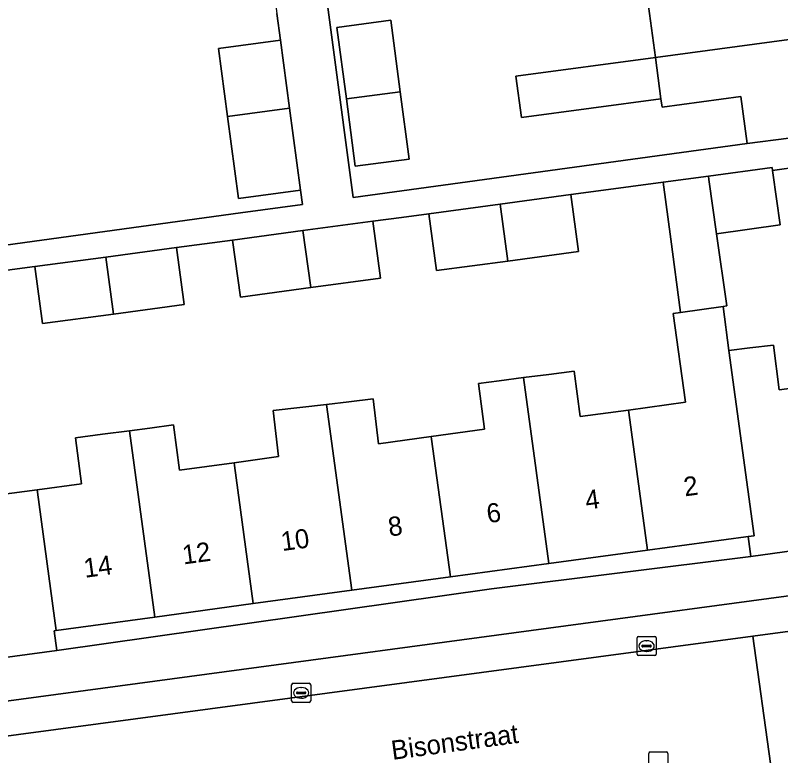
# Model space of a CAD drawing. Extents: x 163147 to 163550, y 380933 to 381639.
# Drawn here: x 163292.27 to 163332.28, y 381293.5 to 381332.22 of the extents above; entities that cross this region are included whole.
import ezdxf

# ---------------------------------------------------------------- set-up
doc = ezdxf.new("R2010")
doc.units = 0
for name, color, linetype in [('IMGEO_Erf', 7, 'Continuous'), ('IMGEO_Kolk', 7, 'Continuous'), ('IMGEO_Openbare_ruimte_label', 7, 'Continuous'), ('IMGEO_Pand', 7, 'Continuous'), ('IMGEO_Pand_nummerreeks', 7, 'Continuous'), ('IMGEO_Parkeervlak_open', 7, 'Continuous'), ('IMGEO_Rijbaan_lokaal_open', 7, 'Continuous'), ('IMGEO_Voetpad_open', 7, 'Continuous')]:
    doc.layers.add(name, color=color, linetype=linetype)

msp = doc.modelspace()

# ---------------------------------------------------------------- linework, layer by layer
at = {"layer": 'IMGEO_Erf'}
for points in [[(163304.651, 381362.369), (163309.938, 381322.692), (163330.537, 381325.511), (163330.207, 381327.968), (163326.081, 381327.414), (163326.022, 381327.854), (163318.733, 381326.876), (163318.443, 381329.039), (163325.732, 381330.017), (163325.372, 381332.695)], [(163288.446, 381319.756), (163304.042, 381321.885), (163307.288, 381322.322), (163307.187, 381323.072), (163303.942, 381322.635), (163303.365, 381326.929), (163302.888, 381330.477), (163306.133, 381330.916), (163305.945, 381332.318)], [(163333.331, 381324.32), (163331.856, 381324.112), (163331.875, 381323.976), (163332.258, 381321.263), (163328.932, 381320.793), (163329.464, 381317.024), (163329.268, 381316.996), (163329.581, 381314.688), (163330.674, 381314.824), (163331.916, 381314.979), (163332.208, 381312.628), (163334.45, 381312.932)], [(163290.747, 381307.052), (163293.408, 381307.413), (163295.722, 381307.727), (163295.408, 381310.126), (163296.829, 381310.312), (163298.236, 381310.496), (163299.297, 381310.635), (163300.538, 381310.798), (163300.847, 381308.437), (163303.709, 381308.826), (163306.037, 381309.142), (163305.755, 381311.548), (163307.144, 381311.711), (163308.543, 381311.875), (163309.709, 381312.012), (163310.975, 381312.161), (163311.251, 381309.817), (163314.018, 381310.193), (163316.8, 381310.571), (163316.488, 381312.969), (163317.562, 381313.109), (163318.846, 381313.276), (163320.156, 381313.446), (163321.486, 381313.619), (163321.795, 381311.236), (163324.322, 381311.579), (163327.302, 381311.984), (163326.671, 381316.63), (163327.053, 381316.684), (163326.539, 381320.512), (163326.139, 381323.492), (163322.766, 381323.039), (163321.315, 381322.844), (163321.72, 381319.865), (163318.019, 381319.368), (163314.296, 381318.868), (163313.892, 381321.847), (163312.462, 381321.655), (163310.953, 381321.452), (163311.357, 381318.473), (163307.713, 381317.984), (163304.036, 381317.49), (163303.632, 381320.469), (163302.156, 381320.271), (163300.693, 381320.074), (163301.097, 381317.095), (163297.407, 381316.6), (163293.692, 381316.101), (163293.287, 381319.08), (163291.85, 381318.887)]]:
    msp.add_lwpolyline(points, dxfattribs=at)
for points in [[(163312.863, 381324.707), (163310.046, 381324.334), (163309.58, 381327.849), (163309.085, 381331.583), (163311.901, 381331.961), (163312.396, 381328.227)], [(163317.172, 381302.228), (163330.718, 381303.929), (163330.577, 381304.967), (163330.469, 381304.952), (163325.317, 381304.253), (163320.166, 381303.554), (163315.014, 381302.855), (163309.862, 381302.155), (163304.71, 381301.456), (163299.558, 381300.757), (163294.406, 381300.057), (163294.293, 381300.042), (163294.434, 381299.003)]]:
    msp.add_lwpolyline(points, close=True, dxfattribs=at)
at = {"layer": 'IMGEO_Kolk'}
for p, q in [((163324.772, 381298.812), (163324.772, 381299.664)), ((163324.847, 381299.738), (163325.699, 381299.738)), ((163325.26, 381299.518), (163325.285, 381299.518)), ((163325.773, 381299.664), (163325.773, 381298.812)), ((163325.031, 381299.232), (163325.031, 381299.244)), ((163325.469, 381299.195), (163325.071, 381299.195)), ((163325.074, 381299.281), (163325.472, 381299.281)), ((163325.515, 381299.244), (163325.515, 381299.232)), ((163325.699, 381298.738), (163324.847, 381298.738)), ((163325.283, 381298.958), (163325.258, 381298.958)), ((163306.713, 381296.365), (163306.713, 381297.217)), ((163306.788, 381297.291), (163307.64, 381297.291)), ((163307.201, 381297.071), (163307.226, 381297.071)), ((163307.714, 381297.217), (163307.714, 381296.365)), ((163306.972, 381296.785), (163306.972, 381296.797)), ((163307.41, 381296.748), (163307.012, 381296.748)), ((163307.015, 381296.834), (163307.413, 381296.834)), ((163307.456, 381296.797), (163307.456, 381296.785)), ((163307.64, 381296.291), (163306.788, 381296.291)), ((163307.224, 381296.511), (163307.199, 381296.511)), ((163325.39, 381292.773), (163325.39, 381293.625)), ((163325.465, 381293.699), (163326.317, 381293.699)), ((163326.391, 381293.625), (163326.391, 381292.773))]:
    msp.add_line(p, q, dxfattribs=at)
for points in [[(163324.772, 381298.812), (163324.772, 381299.664)], [(163324.847, 381299.738), (163325.699, 381299.738)], [(163325.773, 381299.664), (163325.773, 381298.812)], [(163325.699, 381298.738), (163324.847, 381298.738)], [(163306.713, 381296.365), (163306.713, 381297.217)], [(163306.788, 381297.291), (163307.64, 381297.291)], [(163307.714, 381297.217), (163307.714, 381296.365)], [(163307.64, 381296.291), (163306.788, 381296.291)], [(163325.39, 381292.773), (163325.39, 381293.625)], [(163325.465, 381293.699), (163326.317, 381293.699)], [(163326.391, 381293.625), (163326.391, 381292.773)]]:
    msp.add_lwpolyline(points, dxfattribs=at)
for centre, radius, start, end in [((163324.849, 381299.662), 0.0765, 91.552, 178.448), ((163324.849, 381299.662), 0.0765, 91.552, 178.448), ((163325.697, 381299.662), 0.0765, 1.552, 88.448), ((163325.697, 381299.662), 0.0765, 1.552, 88.448), ((163325.071, 381299.241), 0.0403, 85.8775, 175.7526), ((163325.068, 381299.231), 0.0366, 178.938, 274.7102), ((163325.472, 381299.238), 0.043, 264.8664, 352.4533), ((163325.476, 381299.243), 0.0386, 1.7309, 96.639), ((163324.849, 381298.814), 0.0765, 181.552, 268.448), ((163324.849, 381298.814), 0.0765, 181.552, 268.448), ((163325.697, 381298.814), 0.0765, 271.552, 358.448), ((163325.697, 381298.814), 0.0765, 271.552, 358.448), ((163306.79, 381297.215), 0.0765, 91.552, 178.448), ((163306.79, 381297.215), 0.0765, 91.552, 178.448), ((163307.638, 381297.215), 0.0765, 1.552, 88.448), ((163307.638, 381297.215), 0.0765, 1.552, 88.448), ((163307.012, 381296.794), 0.0403, 85.8775, 175.7526), ((163307.009, 381296.784), 0.0366, 178.938, 274.7102), ((163307.413, 381296.791), 0.043, 264.8664, 352.4533), ((163307.417, 381296.796), 0.0386, 1.7309, 96.639), ((163306.79, 381296.367), 0.0765, 181.552, 268.448), ((163306.79, 381296.367), 0.0765, 181.552, 268.448), ((163307.638, 381296.367), 0.0765, 271.552, 358.448), ((163307.638, 381296.367), 0.0765, 271.552, 358.448), ((163325.467, 381293.623), 0.0765, 91.552, 178.448), ((163325.467, 381293.623), 0.0765, 91.552, 178.448), ((163326.315, 381293.623), 0.0765, 1.552, 88.448), ((163326.315, 381293.623), 0.0765, 1.552, 88.448)]:
    msp.add_arc(centre, radius, start, end, dxfattribs=at)
for centre, major_axis, ratio, start_param, end_param in [((163325.259, 381299.238), (-0.387, 0.002), 0.722429, 4.712389, 7.853982), ((163325.284, 381299.238), (-0.39, 0.002), 0.717154, 1.570796, 4.712389), ((163307.2, 381296.791), (-0.387, 0.002), 0.722429, 4.712389, 7.853982), ((163307.225, 381296.791), (-0.39, 0.002), 0.717154, 1.570796, 4.712389)]:
    msp.add_ellipse(centre, major_axis=major_axis, ratio=ratio, start_param=start_param, end_param=end_param, dxfattribs=at)
at = {"layer": 'IMGEO_Pand'}
for points in [[(163336.888, 381336.545), (163329.214, 381335.515), (163329.518, 381333.252), (163325.372, 381332.695), (163325.732, 381330.017), (163336.991, 381331.528), (163336.753, 381333.303), (163337.313, 381333.378)], [(163309.58, 381327.849), (163312.396, 381328.227), (163311.901, 381331.961), (163309.085, 381331.583)], [(163336.991, 381331.528), (163325.732, 381330.017), (163326.022, 381327.854), (163326.081, 381327.414), (163330.207, 381327.968), (163330.537, 381325.511), (163332.716, 381325.804), (163337.671, 381326.469)], [(163306.133, 381330.916), (163302.888, 381330.477), (163303.365, 381326.929), (163306.61, 381327.368)], [(163325.732, 381330.017), (163318.443, 381329.039), (163318.733, 381326.876), (163326.022, 381327.854)], [(163312.396, 381328.227), (163309.58, 381327.849), (163310.046, 381324.334), (163312.863, 381324.707)], [(163306.61, 381327.368), (163303.365, 381326.929), (163303.942, 381322.635), (163307.187, 381323.072)], [(163331.856, 381324.112), (163331.835, 381324.257), (163328.506, 381323.81), (163328.53, 381323.642), (163328.932, 381320.793), (163332.258, 381321.263), (163331.875, 381323.976)], [(163328.932, 381320.793), (163328.53, 381323.642), (163328.506, 381323.81), (163326.139, 381323.492), (163326.539, 381320.512), (163327.053, 381316.684), (163329.268, 381316.996), (163329.464, 381317.024)], [(163321.315, 381322.844), (163317.614, 381322.347), (163318.019, 381319.368), (163321.72, 381319.865)], [(163317.614, 381322.347), (163313.892, 381321.847), (163314.296, 381318.868), (163318.019, 381319.368)], [(163310.953, 381321.452), (163307.309, 381320.963), (163307.713, 381317.984), (163311.357, 381318.473)], [(163307.309, 381320.963), (163303.632, 381320.469), (163304.036, 381317.49), (163307.713, 381317.984)], [(163300.693, 381320.074), (163297.002, 381319.579), (163297.407, 381316.6), (163301.097, 381317.095)], [(163297.002, 381319.579), (163293.287, 381319.08), (163293.692, 381316.101), (163297.407, 381316.6)], [(163329.581, 381314.688), (163329.268, 381316.996), (163327.053, 381316.684), (163326.671, 381316.63), (163327.302, 381311.984), (163324.322, 381311.579), (163324.339, 381311.455), (163325.317, 381304.253), (163330.469, 381304.952), (163330.577, 381304.967), (163330.894, 381305.01)], [(163334.629, 381312.956), (163334.45, 381312.932), (163332.208, 381312.628), (163331.916, 381314.979), (163330.674, 381314.824), (163329.581, 381314.688), (163330.894, 381305.01), (163330.577, 381304.967), (163330.718, 381303.929), (163335.762, 381304.614), (163336.044, 381304.652), (163335.725, 381307), (163335.443, 381306.962)], [(163324.339, 381311.455), (163324.322, 381311.579), (163321.795, 381311.236), (163321.486, 381313.619), (163320.156, 381313.446), (163318.846, 381313.276), (163320.166, 381303.554), (163325.317, 381304.253)], [(163318.846, 381313.276), (163317.562, 381313.109), (163316.488, 381312.969), (163316.8, 381310.571), (163314.018, 381310.193), (163314.036, 381310.059), (163315.014, 381302.855), (163320.166, 381303.554)], [(163308.543, 381311.875), (163307.144, 381311.711), (163305.755, 381311.548), (163306.037, 381309.142), (163303.709, 381308.826), (163303.73, 381308.672), (163304.71, 381301.456), (163309.862, 381302.155)], [(163314.036, 381310.059), (163314.018, 381310.193), (163311.251, 381309.817), (163310.975, 381312.161), (163309.709, 381312.012), (163308.543, 381311.875), (163309.862, 381302.155), (163315.014, 381302.855)], [(163303.73, 381308.672), (163303.709, 381308.826), (163300.847, 381308.437), (163300.538, 381310.798), (163299.297, 381310.635), (163298.236, 381310.496), (163299.558, 381300.757), (163304.71, 381301.456)], [(163298.236, 381310.496), (163296.829, 381310.312), (163295.408, 381310.126), (163295.722, 381307.727), (163293.408, 381307.413), (163293.424, 381307.291), (163294.406, 381300.057), (163299.558, 381300.757)], [(163293.424, 381307.291), (163293.408, 381307.413), (163290.747, 381307.052), (163290.531, 381308.645), (163289.202, 381308.464), (163288.039, 381308.306), (163289.075, 381300.673), (163288.775, 381300.632), (163289.095, 381298.279), (163289.394, 381298.32), (163294.434, 381299.003), (163294.293, 381300.042), (163294.406, 381300.057)]]:
    msp.add_lwpolyline(points, close=True, dxfattribs=at)
at = {"layer": 'IMGEO_Parkeervlak_open'}
for points in [[(163335.29, 381302.215), (163287.124, 381295.733)], [(163284.351, 381293.529), (163330.836, 381299.757), (163338.794, 381300.823)]]:
    msp.add_lwpolyline(points, dxfattribs=at)
at = {"layer": 'IMGEO_Rijbaan_lokaal_open'}
for points in [[(163341.684, 381301.264), (163338.794, 381300.823), (163330.836, 381299.757), (163331.743, 381293.09)], [(163331.743, 381293.09), (163330.836, 381299.757), (163284.351, 381293.529), (163283.061, 381293.356), (163278.384, 381291.467), (163274.185, 381288.606)]]:
    msp.add_lwpolyline(points, dxfattribs=at)
at = {"layer": 'IMGEO_Voetpad_open'}
for points in [[(163332.716, 381325.804), (163330.537, 381325.511), (163309.938, 381322.692), (163304.651, 381362.369)], [(163283.031, 381359.58), (163301.955, 381362.021), (163302, 381361.67), (163302.451, 381358.315), (163302.618, 381357.07), (163303.123, 381353.318), (163303.284, 381352.118), (163303.949, 381347.167), (163304.45, 381343.439), (163304.614, 381342.22), (163304.777, 381341.006), (163305.28, 381337.268), (163305.781, 381333.537), (163305.945, 381332.318), (163306.133, 381330.916), (163306.61, 381327.368), (163307.187, 381323.072), (163307.288, 381322.322), (163304.042, 381321.885), (163288.446, 381319.756)], [(163291.85, 381318.887), (163293.287, 381319.08), (163297.002, 381319.579), (163300.693, 381320.074), (163302.156, 381320.271), (163303.632, 381320.469), (163307.309, 381320.963), (163310.953, 381321.452), (163312.462, 381321.655), (163313.892, 381321.847), (163317.614, 381322.347), (163321.315, 381322.844), (163322.766, 381323.039), (163326.139, 381323.492), (163328.506, 381323.81), (163331.835, 381324.257), (163331.856, 381324.112), (163333.331, 381324.32)], [(163344.476, 381305.139), (163344.364, 381305.974), (163341.092, 381305.313), (163336.044, 381304.652), (163335.762, 381304.614), (163330.718, 381303.929), (163317.172, 381302.228), (163294.434, 381299.003), (163289.394, 381298.32), (163289.095, 381298.279), (163281.834, 381297.272), (163278.321, 381296.695)], [(163287.124, 381295.733), (163335.29, 381302.215)]]:
    msp.add_lwpolyline(points, dxfattribs=at)

# ---------------------------------------------------------------- texts
at = {"layer": 'IMGEO_Openbare_ruimte_label'}
msp.add_text('Bisonstraat', height=1, rotation=7.7007, dxfattribs=at).set_placement((163311.991, 381293.284))
at = {"layer": 'IMGEO_Pand_nummerreeks'}
for s, p in [('2', (163327.28, 381307.062)), ('4', (163322.13, 381306.363)), ('6', (163316.978, 381305.664)), ('8', (163311.83, 381304.965)), ('10', (163306.22, 381304.203)), ('12', (163301.062, 381303.503)), ('14', (163295.914, 381302.805))]:
    msp.add_text(s, height=1, rotation=7.7292, dxfattribs=at).set_placement(p)

doc.saveas('drawing.dxf')
